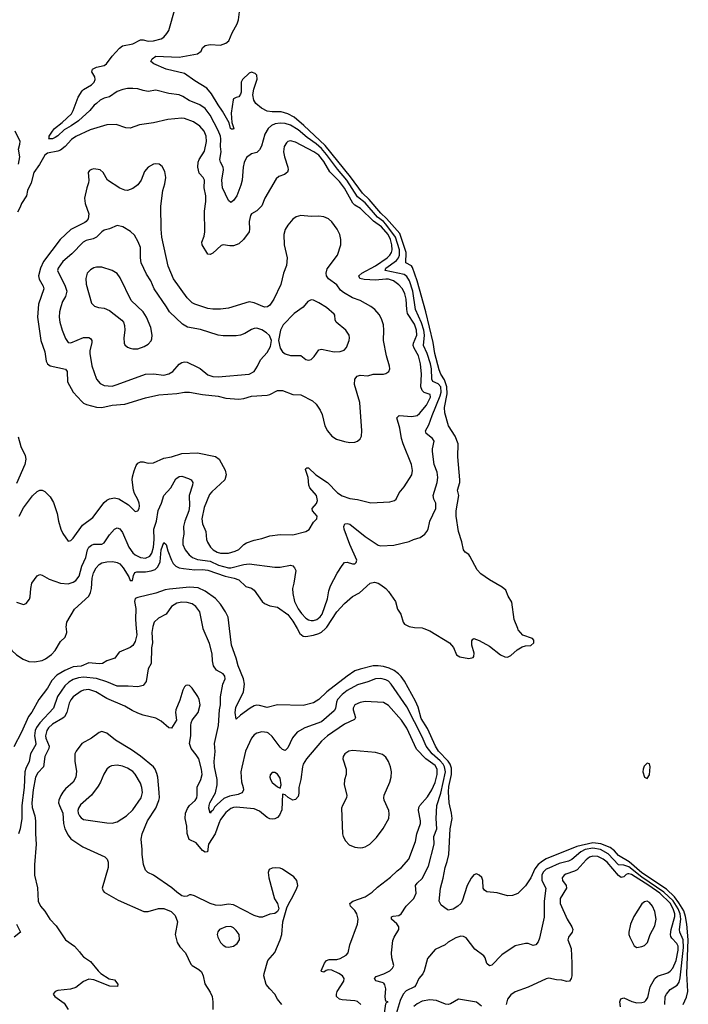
# Model space of a CAD drawing. Header units: inches. Extents: x 1473912 to 1647258, y 640388 to 773423.
# Tile 330 of 420: x 1561755 to 1566930, y 727090 to 734713. Entities that reach past the tile are written whole.
import ezdxf

# ---------------------------------------------------------------- set-up
doc = ezdxf.new("R2010")
doc.units = ezdxf.units.IN
doc.header["$MEASUREMENT"] = 0
doc.layers.add('B5762', color=7, linetype='Continuous')
doc.layers.add('B5763', color=7, linetype='Continuous')

msp = doc.modelspace()

# ---------------------------------------------------------------- linework, layer by layer
at = {"layer": 'B5762', "color": 5}
for points, elevation in [([(1561548.8, 730000), (1561565.5, 729990), (1561600.7, 729960.7), (1561630, 729930.6), (1561658.2, 729878.2), (1561694.9, 729830), (1561730, 729797.1), (1561783, 729763), (1561825.5, 729745.5), (1561870, 729741.5), (1561930, 729752.8), (1561955.3, 729764.7), (1562002.5, 729797.5), (1562028.7, 729830), (1562070, 729899.1), (1562107.3, 729932.7), (1562120.9, 729970), (1562117.2, 730000)], 640), ([(1562657.3, 730000), (1562661.8, 729950), (1562650, 729899.6), (1562630, 729868.4), (1562610, 729852.8), (1562524.6, 729815.4), (1562490.8, 729770), (1562430.3, 729749.7), (1562396, 729730), (1562370, 729727.1), (1562290, 729735), (1562230, 729707), (1562170, 729702.1), (1562146.9, 729693.1), (1562105.2, 729674.8), (1562042.7, 729637.3), (1562003.9, 729596.1), (1561970, 729538.8), (1561904.2, 729450), (1561850, 729353.3), (1561822.5, 729317.5), (1561770, 729198.4), (1561710, 729084.2)], 640), ([(1562782.8, 730000), (1562778.7, 729970), (1562782.5, 729890), (1562776.4, 729850), (1562771.6, 729730), (1562750, 729688.7), (1562734.3, 729590), (1562710, 729558.7), (1562670, 729547.6), (1562594.2, 729554.2), (1562510, 729553.7), (1562430, 729588.1), (1562350, 729612.2), (1562250, 729623.6), (1562210, 729618.6), (1562170, 729604.3), (1562135.9, 729584.1), (1562104.8, 729555.2), (1562046.9, 729473.1), (1562017.4, 729382.6), (1561910, 729269.9), (1561886, 729234), (1561876, 729210), (1561870.5, 729170), (1561881.2, 729110), (1561879.3, 729100.7), (1561839.1, 729030), (1561829.5, 728970), (1561803.3, 728916.7), (1561795.7, 728890), (1561789.4, 728770), (1561770.8, 728630), (1561771, 728530), (1561759.1, 728450), (1561745.7, 728410)], 660), ([(1564566, 726934), (1564590, 727094), (1564594.6, 727105.4), (1564606, 727110), (1564590, 727115.3), (1564586.5, 727126.5), (1564583.5, 727150), (1564589.1, 727210), (1564582, 727242), (1564573.3, 727253.3), (1564559.9, 727260.1), (1564511.5, 727271.5), (1564500.5, 727290), (1564514.3, 727305.7), (1564574.5, 727325.5), (1564619.6, 727350), (1564641.6, 727370), (1564649.6, 727390), (1564635.6, 727450), (1564633, 727490), (1564643.8, 727583.8), (1564652, 727610), (1564689.7, 727670), (1564689.7, 727690), (1564672.8, 727712.8), (1564631.6, 727750), (1564632.3, 727767.7), (1564646.3, 727773.7), (1564690, 727779.2), (1564708, 727790), (1564745.1, 727850), (1564805.4, 727910), (1564823.1, 727950), (1564819, 728010), (1564830.5, 728029.5), (1564870, 728065.7), (1564919.2, 728160.8), (1564963.5, 728330), (1564961, 728390), (1564984.1, 728450), (1564977.9, 728530), (1564982.4, 728630), (1565014.7, 728725.3), (1565050.7, 728890), (1565043.9, 728930), (1565033, 728950), (1565010, 728975.9), (1564947.9, 729030), (1564899.9, 729090), (1564870, 729160.2), (1564750, 729394.3), (1564630.5, 729570), (1564610, 729591.2), (1564590, 729603), (1564550, 729613.6), (1564510, 729610.5), (1564450, 729585.7), (1564370, 729564.1), (1564290, 729519.6), (1564250, 729488.6), (1564215.1, 729450), (1564206.2, 729430), (1564199.6, 729380.4), (1564190, 729362), (1564090, 729277.3), (1563963, 729230), (1563902.8, 729197.2), (1563865.7, 729154.3), (1563830, 729076.2), (1563810, 729054.5), (1563790, 729062), (1563770, 729082.3), (1563710, 729164.8), (1563680.5, 729190), (1563670, 729195.3), (1563630, 729199.3), (1563591.1, 729188.9), (1563570, 729175.4), (1563550, 729149.6), (1563502.2, 729050), (1563473.4, 728926.6), (1563467.8, 728890), (1563468.3, 728848.3), (1563472.6, 728812.6), (1563485.8, 728770), (1563487.4, 728750), (1563482.8, 728737.3), (1563473.4, 728726.6), (1563446.1, 728713.9), (1563378.7, 728701.3), (1563335.6, 728684.4), (1563282.5, 728637.5), (1563263.7, 728616.3), (1563250, 728589.7), (1563237.5, 728582.5), (1563230, 728569.7), (1563218, 728610), (1563220.6, 728630), (1563227.3, 728650), (1563271.3, 728728.7), (1563284.1, 728790), (1563283.4, 728830), (1563261.8, 728930), (1563260.8, 728970), (1563268.8, 729048.8), (1563262, 729110), (1563292.6, 729250), (1563302, 729370), (1563309.2, 729410), (1563309.9, 729470), (1563327.2, 729570), (1563344.5, 729610), (1563343.9, 729630), (1563329.8, 729649.8), (1563277.4, 729677.4), (1563256, 729710), (1563246.4, 729750), (1563244.6, 729804.6), (1563224.2, 729884.2), (1563176.2, 729996.2), (1563175.5, 730000)], 660), ([(1566889.8, 727090), (1566914.9, 727145.1), (1566925.6, 727190), (1566919.4, 727330), (1566929.6, 727589.6), (1566918.7, 727710), (1566907.2, 727770), (1566894, 727814), (1566857.3, 727877.3), (1566822.1, 727922.1), (1566760.6, 727980.6), (1566570, 728109.4), (1566472.7, 728192.7), (1566390, 728243.7), (1566358, 728278), (1566324.6, 728304.6), (1566253.8, 728333.8), (1566190, 728341.4), (1566067, 728313), (1565830, 728216.3), (1565800.5, 728199.4), (1565768.1, 728171.9), (1565741.1, 728138.9), (1565710, 728069.7), (1565670, 728007), (1565610, 727949.4), (1565570, 727933.2), (1565530, 727929.3), (1565450, 727953.6), (1565370, 727960.9), (1565353.4, 727973.4), (1565342.9, 727990), (1565339.6, 728050), (1565331.2, 728071.2), (1565310, 728089.4), (1565290, 728099.3), (1565270, 728092.3), (1565250, 728067.3), (1565218.5, 728010), (1565180.2, 727890), (1565168.9, 727870), (1565147, 727850), (1565110, 727827.7), (1565070, 727819), (1565063.2, 727823.2), (1565017.2, 727857.2), (1565002, 727890), (1565013, 727990), (1565033.2, 728066.8), (1565046.9, 728150), (1565063.4, 728196.6), (1565075.2, 728250), (1565087.2, 728450), (1565102.2, 728530), (1565098.1, 728570), (1565078.5, 728650), (1565074.4, 728734.4), (1565077.5, 728777.5), (1565097.6, 728870), (1565097.6, 728917.6), (1565086.3, 728950), (1565071.9, 728971.9), (1564997.1, 729050), (1564971.9, 729090), (1564910, 729226.4), (1564863.4, 729303.4), (1564838.2, 729390), (1564817.1, 729437.1), (1564732, 729592), (1564708, 729628), (1564687.4, 729650), (1564654.2, 729674.2), (1564613.3, 729693.3), (1564570, 729704.9), (1564530, 729710.6), (1564490, 729709.9), (1564390, 729686.2), (1564348.9, 729671.1), (1564289.2, 729630.8), (1564130.9, 729510), (1564070, 729450.6), (1564030, 729424.5), (1563950, 729404.8), (1563750, 729409.7), (1563670, 729387.1), (1563610, 729404.5), (1563590, 729405.8), (1563570, 729400.8), (1563537.9, 729382.1), (1563462.8, 729330), (1563430, 729298), (1563422, 729350), (1563427.2, 729387.2), (1563487.1, 729510), (1563496.2, 729570), (1563487.3, 729610), (1563444.9, 729710), (1563429.9, 729769.9), (1563395.3, 729870), (1563378.5, 730000)], 640), ([(1563901.4, 730000), (1563922.3, 729962.3), (1563950, 729940.1), (1563970, 729937.2), (1564030, 729948.5), (1564070, 729960.4), (1564090, 729971.2), (1564121.4, 730000)], 640), ([(1564883.3, 730000), (1564930, 729983), (1565080.7, 729890), (1565112.3, 729852.3), (1565135.9, 729795.9), (1565160.9, 729780.9), (1565231.8, 729768.2), (1565264, 729776), (1565270, 729782), (1565273.2, 729810), (1565254, 729870), (1565255.3, 729904.7), (1565262, 729918), (1565270, 729922), (1565310, 729906), (1565390, 729862), (1565475.6, 729795.6), (1565510, 729779.3), (1565530, 729778), (1565557.2, 729790), (1565604.9, 729835.1), (1565642.7, 729857.3), (1565670, 729866), (1565711.1, 729868.9), (1565733.6, 729890), (1565734.5, 729910), (1565723.2, 729923.2), (1565650, 729949.2), (1565613.2, 729990), (1565609.2, 730000)], 640), ([(1564395.6, 727090), (1564370, 727112.3), (1564350, 727117.6), (1564250, 727125.2), (1564230, 727130.8), (1564207.8, 727150), (1564205.8, 727170), (1564210.9, 727190), (1564264.5, 727270), (1564267, 727290), (1564254, 727310), (1564226, 727330), (1564170, 727354.5), (1564141.8, 727358.2), (1564127, 727353), (1564110, 727339), (1564090, 727343.5), (1564087.6, 727350), (1564114.6, 727410), (1564129.3, 727430.7), (1564150, 727436.4), (1564210, 727437.6), (1564234.2, 727445.8), (1564280.5, 727470), (1564297.4, 727490), (1564309.7, 727550.3), (1564368.4, 727710), (1564374.7, 727750), (1564364.4, 727790), (1564350, 727815.6), (1564316.2, 727850), (1564310, 727870.5), (1564332.3, 727890), (1564430, 727922.9), (1564482.4, 727957.6), (1564523.9, 727996.1), (1564625.8, 728074.2), (1564676, 728124), (1564711, 728150), (1564766.5, 728213.5), (1564817.3, 728350), (1564829.9, 728410), (1564857.8, 728490), (1564857.9, 728510), (1564842.6, 728590), (1564845, 728615), (1564850.7, 728630), (1564910, 728697.3), (1564945.8, 728750), (1564970, 728806.9), (1564987.1, 728870), (1564987.3, 728910), (1564970, 728939.9), (1564897.5, 728990), (1564825.4, 729065.4), (1564750, 729227.1), (1564709.9, 729289.9), (1564610, 729404.1), (1564570, 729426.6), (1564430, 729433.8), (1564390, 729427.1), (1564350, 729409.7), (1564336, 729384), (1564336, 729370), (1564355.2, 729310), (1564345.3, 729294.7), (1564270, 729259.9), (1564136.8, 729170), (1564091.8, 729128.2), (1563974.4, 728990), (1563950.2, 728950), (1563944.1, 728930), (1563931.7, 728830), (1563914.3, 728770), (1563915.2, 728724.8), (1563910, 728699.3), (1563890, 728676.3), (1563870, 728671.3), (1563832.1, 728692.1), (1563810, 728713.2), (1563790, 728718), (1563784.8, 728595.2), (1563764.8, 728555.2), (1563750, 728537.4), (1563730, 728526.2), (1563710, 728523.5), (1563690, 728527.1), (1563670, 728536), (1563610, 728584.6), (1563570, 728602.9), (1563430, 728617.4), (1563410, 728614.9), (1563390, 728606.1), (1563350, 728574.1), (1563310, 728520.6), (1563295.1, 728490), (1563268.3, 728410), (1563215.8, 728330), (1563208.2, 728271.8), (1563191.3, 728268.7), (1563170, 728281.6), (1563119.8, 728339.8), (1563067.6, 728367.6), (1563052.3, 728412.3), (1563047.5, 728470), (1563035.8, 728530), (1563038.3, 728570), (1563052.7, 728607.3), (1563069.9, 728630), (1563112.3, 728667.7), (1563125.2, 728690), (1563129.9, 728710), (1563127.6, 728772.4), (1563156.5, 728830), (1563166.3, 728870), (1563161.8, 728910), (1563141, 728990), (1563122.1, 729022.1), (1563082.2, 729070), (1563070.6, 729110), (1563078.5, 729170), (1563079, 729250), (1563083.1, 729270), (1563091, 729290), (1563137.1, 729350), (1563150.6, 729410), (1563144.2, 729450), (1563134.2, 729474.2), (1563090, 729539), (1563070, 729559), (1563050, 729562), (1563042, 729558), (1563030, 729548), (1563018, 729522), (1562995.5, 729444.5), (1562962.8, 729370), (1562960.2, 729350), (1562969.1, 729290), (1562930, 729227.8), (1562910, 729231.1), (1562850, 729281.5), (1562810, 729306.4), (1562710, 729328.9), (1562670, 729344.2), (1562624.8, 729364.8), (1562570, 729398.4), (1562430, 729458.5), (1562345.3, 729510), (1562290, 729526.7), (1562250, 729521.3), (1562230, 729513.6), (1562170.1, 729469.9), (1562151.4, 729448.6), (1562137.4, 729422.6), (1562119.6, 729350), (1562102.8, 729317.2), (1562090, 729305.3), (1562010, 729258.3), (1561978.1, 729230), (1561964.2, 729210), (1561955, 729170), (1561958.5, 729150), (1561982.9, 729090), (1561981.6, 729070), (1561949.5, 729010), (1561940.4, 728930), (1561896.2, 728883.7), (1561877.7, 728850), (1561859.9, 728750), (1561848.9, 728650), (1561852.8, 728612.8), (1561871.2, 728550), (1561876.4, 728510), (1561877.2, 728410), (1561883.5, 728330), (1561869.3, 728170), (1561870.3, 728090.3), (1561893, 727993), (1561897.8, 727890), (1561916.9, 727850), (1561950.6, 727810.6), (1561989.6, 727749.6), (1562038.7, 727698.7), (1562110.1, 727590.1), (1562179.6, 727539.6), (1562218, 727498), (1562230, 727478.5), (1562250, 727458.5), (1562302, 727422), (1562362.3, 727350), (1562384.2, 727330), (1562448.7, 727288.7), (1562490, 727279.2), (1562513.4, 727246.6), (1562511.9, 727228.1), (1562452.7, 727230), (1562330, 727280.6), (1562290, 727286.2), (1562250, 727266), (1562190, 727220.9), (1562147.2, 727207.2), (1562050, 727198.4), (1562030.4, 727189.6), (1562014, 727170), (1562027.7, 727150), (1562100.3, 727100.3), (1562131.4, 727051.4)], 680), ([(1563784.7, 727090), (1563750.7, 727130.7), (1563729.8, 727169.8), (1563689.8, 727209.8), (1563663.9, 727243.9), (1563645.6, 727310), (1563646, 727330), (1563676.2, 727430), (1563728.8, 727491.2), (1563771.2, 727590), (1563783, 727630), (1563791.9, 727728.1), (1563823.2, 727836.8), (1563837, 727870), (1563870, 727924.9), (1563901, 727990), (1563906.6, 728010), (1563900.5, 728050), (1563877.8, 728077.8), (1563790, 728137.4), (1563770, 728145.1), (1563731.9, 728148.1), (1563710, 728145.6), (1563685.5, 728134.5), (1563677.1, 728110), (1563682.6, 728070), (1563726.7, 727906.7), (1563750.8, 727870), (1563761, 727830), (1563750.7, 727809.3), (1563730, 727794), (1563690, 727789), (1563634.4, 727765.6), (1563610, 727765.4), (1563570, 727776.8), (1563410, 727859.3), (1563370, 727865), (1563310, 727855.3), (1563270, 727856.8), (1563230.5, 727870.5), (1563108.9, 727931.1), (1563082.9, 727937.1), (1563070, 727937), (1563050, 727926.6), (1563030, 727925.6), (1563010, 727931.3), (1562970, 727957.7), (1562932.1, 727992.1), (1562790, 728090.9), (1562748, 728110), (1562729.8, 728130), (1562713.7, 728173.7), (1562702.4, 728250), (1562703.5, 728290), (1562695, 728370), (1562702.6, 728410), (1562744.4, 728510), (1562809.9, 728610.1), (1562831.6, 728668.4), (1562836.1, 728690), (1562835.6, 728730), (1562823.4, 728850), (1562816.7, 728876.6), (1562804, 728910), (1562789.8, 728930), (1562690.3, 729010.3), (1562621, 729061), (1562495.9, 729135.9), (1562430, 729190.8), (1562390, 729201.7), (1562370, 729195.4), (1562310.1, 729149.9), (1562236, 729110), (1562191.2, 729050), (1562183, 729030), (1562180.9, 728970), (1562195.4, 728895.4), (1562189.5, 728850), (1562168.5, 728810), (1562110, 728758.4), (1562088.1, 728731.9), (1562072.3, 728707.7), (1562056.8, 728670), (1562056.3, 728650), (1562062, 728630), (1562088.3, 728570), (1562093.8, 728490), (1562103.9, 728450), (1562130, 728399.1), (1562151.9, 728371.9), (1562243, 728310), (1562413, 728233), (1562433.2, 728213.2), (1562440.9, 728190), (1562440.2, 728150), (1562394.4, 727990), (1562400.5, 727970), (1562410, 727959.1), (1562516.7, 727896.7), (1562716, 727810), (1562750, 727808), (1562830, 727831.1), (1562870, 727832.8), (1562928.6, 727808.6), (1562957.5, 727777.5), (1562976.3, 727730), (1562958.9, 727630), (1562973.7, 727570), (1562995.5, 727535.5), (1563037.4, 727490), (1563080.7, 727400.7), (1563090.4, 727390), (1563141, 727361), (1563161.1, 727341.1), (1563174.3, 727310), (1563187.6, 727250), (1563230, 727184.9), (1563244.7, 727150), (1563251.1, 727110), (1563250.2, 727050.2)], 720), ([(1566747.5, 727090), (1566749.8, 727150), (1566759.8, 727170), (1566790, 727205.6), (1566842.4, 727237.6), (1566857.8, 727262.2), (1566865.6, 727294.4), (1566893.2, 727530), (1566889.5, 727590), (1566863.4, 727650), (1566860.2, 727670), (1566870.5, 727749.5), (1566866.6, 727790), (1566851.8, 727830), (1566811.9, 727891.9), (1566739.9, 727959.9), (1566570, 728074.2), (1566470, 728154.1), (1566431.9, 728168.1), (1566390, 728171.1), (1566310, 728254.8), (1566250, 728288.8), (1566190, 728300), (1566132, 728288), (1566097.7, 728270), (1566029.1, 728210.9), (1566001.2, 728198.8), (1565930, 728180.1), (1565850, 728145.5), (1565830, 728136), (1565807.4, 728112.6), (1565797.2, 728090), (1565796.6, 728050), (1565825.8, 727990), (1565814.2, 727890), (1565815.3, 727764.7), (1565778.4, 727601.6), (1565766.8, 727573.2), (1565750, 727552), (1565730, 727547), (1565690, 727560.5), (1565670, 727560.5), (1565590, 727543), (1565487, 727473), (1565410, 727394), (1565390, 727389.6), (1565370, 727406.6), (1565357.6, 727450), (1565346.6, 727466.6), (1565276.9, 727516.9), (1565210, 727606), (1565190, 727615.1), (1565170, 727617), (1565130, 727605.6), (1565070, 727571.2), (1565047.8, 727552.2), (1564970, 727513.5), (1564910, 727444.5), (1564886.1, 727350), (1564874.1, 727325.9), (1564843.7, 727290), (1564821.7, 727238.3), (1564810, 727225.6), (1564744.9, 727195.1), (1564722.1, 727170), (1564700.1, 727119.9), (1564670, 727018)], 660), ([(1566404, 727070), (1566399.2, 727110), (1566407.2, 727132.8), (1566430, 727141), (1566492.5, 727112.5), (1566530, 727102.7), (1566570, 727103.3), (1566590, 727109.4), (1566601.3, 727118.7), (1566616.9, 727143.1), (1566634.7, 727225.3), (1566670.4, 727289.6), (1566692, 727308), (1566770, 727333.3), (1566790, 727346), (1566810, 727370.9), (1566836, 727430), (1566850, 727508.8), (1566850, 727539.6), (1566841.9, 727561.9), (1566801.4, 727601.4), (1566794.3, 727614.3), (1566792.2, 727630), (1566797.9, 727670), (1566825.7, 727770), (1566824.6, 727790), (1566813, 727830), (1566790, 727872.2), (1566708.7, 727950), (1566625.4, 728010), (1566490, 728095.3), (1566470, 728101.8), (1566460.4, 728099.6), (1566450, 728095.8), (1566430, 728076.5), (1566410, 728073.2), (1566390, 728087.5), (1566300.6, 728190), (1566270, 728214.1), (1566230, 728233.6), (1566190, 728237.9), (1566164.6, 728230), (1566140.1, 728210), (1566070, 728132.7), (1566050, 728120.9), (1565981.9, 728098.1), (1565967.8, 728090), (1565952.6, 728070), (1565955.8, 728050), (1565984.1, 728010), (1565986.2, 727990), (1565936.8, 727910), (1565936.8, 727870), (1565991.1, 727750), (1566028, 727690), (1566034.9, 727670), (1566031.5, 727650), (1566002.3, 727610), (1565998.3, 727590), (1566021.8, 727521.8), (1566027.8, 727410), (1566027.9, 727310), (1566023.1, 727290), (1566011.3, 727268.7), (1565990, 727266.6), (1565950, 727277.4), (1565910, 727280.4), (1565850, 727292.8), (1565830, 727288.3), (1565690, 727222), (1565590, 727188.1), (1565555.7, 727164.3), (1565530.6, 727129.4), (1565519.8, 727090)], 680), ([(1561730.2, 727710), (1561760.4, 727650), (1561712.9, 727610)], 660), ([(1565330, 727077.2), (1565290, 727107.1), (1565150, 727129.5), (1565090, 727095.1), (1565070, 727089.4), (1565050, 727092.3), (1564980.3, 727120.3), (1564930, 727126.2), (1564870, 727114.8), (1564830, 727094.8), (1564806.5, 727073.5)], 680)]:
    msp.add_lwpolyline(points, dxfattribs=dict(at, elevation=elevation))
for points, elevation in [([(1564330, 729055.2), (1564302.4, 729050), (1564270.3, 729030), (1564259.3, 729010), (1564255, 728990), (1564282, 728910), (1564280.5, 728870), (1564270, 728829.2), (1564266.6, 728790), (1564287.2, 728710), (1564283.6, 728690), (1564252.4, 728630), (1564246.5, 728610), (1564253.4, 728410), (1564258, 728390), (1564276.2, 728356.2), (1564305.5, 728325.5), (1564350, 728305.9), (1564390, 728301.5), (1564410, 728303.9), (1564430, 728310.2), (1564463.9, 728330), (1564517.5, 728382.5), (1564569.3, 728450.7), (1564611, 728529), (1564615.1, 728564.9), (1564611.1, 728590), (1564576.5, 728670), (1564572.8, 728690), (1564575.2, 728710), (1564620.6, 728810), (1564629.9, 728850), (1564632.2, 728890), (1564624.4, 728930), (1564609.8, 728970), (1564590, 729003), (1564563.4, 729023.4), (1564510, 729039.3)], 720), ([(1562510, 728941.7), (1562464.4, 728935.6), (1562450, 728929.6), (1562430, 728912), (1562407.3, 728872.7), (1562381.5, 728810), (1562361.4, 728778.6), (1562311.7, 728710), (1562224.5, 728635.5), (1562209.2, 728610), (1562206.2, 728590), (1562208.3, 728570), (1562216.9, 728550), (1562230, 728533.7), (1562250, 728522.3), (1562430, 728494.7), (1562470, 728494), (1562510, 728503.6), (1562581.3, 728550), (1562630, 728596.9), (1562694.2, 728690), (1562706.2, 728730), (1562701.1, 728770), (1562690, 728802.9), (1562650, 728871.1), (1562630, 728892.3), (1562590, 728918.5), (1562550, 728933.3)], 740), ([(1566610, 728957.5), (1566586.8, 728933.2), (1566579.3, 728910), (1566578.7, 728890), (1566590, 728849.1), (1566610, 728838), (1566630, 728867), (1566635.6, 728930), (1566630, 728952.8)], 640), ([(1563710, 728886), (1563693, 728867), (1563690.5, 728850), (1563695.5, 728830), (1563710, 728808), (1563750, 728774), (1563770, 728764.7), (1563779.5, 728790), (1563770, 728841.2), (1563750, 728871.3), (1563730, 728884.5)], 680), ([(1566610, 727888.6), (1566590, 727884.8), (1566570, 727867.1), (1566509.2, 727770), (1566482.3, 727710), (1566470.3, 727650), (1566470.3, 727630), (1566477.4, 727610), (1566510, 727542), (1566530.4, 727530.4), (1566570, 727536.9), (1566590, 727546.5), (1566614.8, 727570), (1566634.9, 727630), (1566670, 727696.9), (1566680.2, 727750), (1566670.6, 727809.4), (1566652.5, 727850), (1566630, 727878.2)], 720), ([(1563390, 727692.8), (1563350, 727689.8), (1563301.3, 727670), (1563287.3, 727652.7), (1563284.1, 727630), (1563289.5, 727609.5), (1563310, 727568.8), (1563330, 727547.2), (1563350, 727535.6), (1563370, 727531.8), (1563410, 727540.4), (1563438.7, 727561.3), (1563456.3, 727590), (1563452.6, 727630), (1563430, 727662.9), (1563410, 727682.4)], 740)]:
    msp.add_lwpolyline(points, close=True, dxfattribs=dict(at, elevation=elevation))
at = {"layer": 'B5763', "color": 5}
for points, elevation in [([(1565609.2, 730000), (1565581.2, 730070), (1565563.3, 730203.3), (1565536, 730250), (1565516.2, 730296.2), (1565490, 730319.3), (1565390, 730375.4), (1565322.9, 730422.9), (1565295, 730455), (1565239.5, 730559.5), (1565230, 730572), (1565202.7, 730590), (1565189.6, 730610), (1565176.9, 730670), (1565152.4, 730750), (1565131.9, 730870), (1565132.8, 730910), (1565153.6, 731030), (1565144.5, 731070), (1565160.3, 731130), (1565161.1, 731150), (1565146.2, 731330), (1565149.8, 731430), (1565124.7, 731490), (1565073.6, 731570), (1565045.7, 731670), (1565042.7, 731710), (1565062.3, 731817.7), (1565061.7, 731870), (1565043.8, 731923.8), (1565014.8, 731970), (1565002.3, 732002.3), (1564968.8, 732130), (1564954.8, 732214.8), (1564899.4, 732450), (1564831.6, 732691.6), (1564795.7, 732795.7), (1564786.2, 732806.2), (1564744.7, 732830), (1564747.3, 732910), (1564696.7, 733056.7), (1564594.2, 733174.2), (1564550, 733214.3), (1564460.3, 733320.3), (1564407.3, 733370), (1564316.1, 733496.1), (1564118.2, 733738.2), (1563954.2, 733894.2), (1563878.1, 733958.1), (1563830, 733984.3), (1563778.6, 733998.6), (1563710, 733998.6), (1563670, 734005.9), (1563626.7, 734026.7), (1563583.2, 734063.2), (1563566.6, 734090), (1563560.4, 734130), (1563566, 734174), (1563591.8, 734251.8), (1563590, 734282.9), (1563577.4, 734297.4), (1563550, 734305.6), (1563530, 734298.3), (1563480.6, 734250), (1563468, 734230), (1563468.2, 734151.8), (1563464.4, 734135.6), (1563450, 734114.5), (1563430, 734109.5), (1563410, 734099.5), (1563407, 734093), (1563390.9, 733990), (1563396.1, 733916.1), (1563411.5, 733870), (1563410, 733865.1), (1563394.9, 733865.1), (1563387.3, 733870), (1563375.1, 733915.1), (1563323.9, 734003.9), (1563290, 734052.6), (1563239.9, 734139.9), (1563202.2, 734182.2), (1563110, 734238.7), (1563030, 734295.3), (1562890, 734329.8), (1562794, 734370), (1562769.2, 734390), (1562779.3, 734410), (1562809.8, 734430.2), (1562990, 734423.2), (1563130.5, 734449.5), (1563158.7, 734470), (1563170, 734494), (1563190, 734512.4), (1563230, 734519.6), (1563310, 734515.3), (1563350, 734531.5), (1563374, 734550), (1563398.4, 734610), (1563438.1, 734681.9), (1563449, 734711), (1563478.7, 734961.3)], 640), ([(1561730, 730204.4), (1561785.2, 730185.2), (1561805.8, 730194.2), (1561830, 730226.8), (1561835.8, 730244.2), (1561840.4, 730310), (1561849.8, 730350.2), (1561890, 730407.7), (1561910, 730419.1), (1561930, 730412.7), (1561982.7, 730382.7), (1562072, 730352), (1562130, 730346.3), (1562170, 730357.8), (1562190, 730371), (1562214.4, 730405.6), (1562237.3, 730482.7), (1562266.5, 730550), (1562281.1, 730610), (1562291.3, 730628.7), (1562310, 730645.5), (1562330, 730652.7), (1562390, 730652.7), (1562410, 730664.1), (1562450, 730726), (1562490, 730767.7), (1562510, 730780.2), (1562530, 730770.2), (1562550, 730743.6), (1562599.5, 730630), (1562630, 730585.8), (1562650, 730569.1), (1562690, 730548.6), (1562730, 730545), (1562761.2, 730558.8), (1562777.9, 730582.1), (1562789.9, 730630), (1562795.7, 730690), (1562792.6, 730770), (1562813.3, 730830), (1562826.2, 730913.8), (1562851.9, 730970), (1562871.4, 731028.6), (1562924.2, 731090), (1562962.6, 731157.4), (1562990, 731176.5), (1563010, 731178.9), (1563062.1, 731162.1), (1563082.8, 731150), (1563094, 731130), (1563091.9, 731110), (1563067, 731030), (1563070.6, 730950), (1563064.2, 730910), (1563032.4, 730830), (1563022.7, 730790), (1563026.7, 730730), (1563018.3, 730690), (1563019, 730650), (1563035.9, 730610), (1563066.2, 730570), (1563092.4, 730550), (1563130, 730532.9), (1563230, 730521.8), (1563293.8, 730490), (1563370, 730469.7), (1563390, 730470.1), (1563490, 730496.1), (1563530, 730501.6), (1563730, 730474.3), (1563770, 730474.9), (1563850, 730489), (1563870, 730484.2), (1563883.1, 730470), (1563891, 730450), (1563877.1, 730350), (1563867.1, 730310), (1563868.1, 730270), (1563881, 730210), (1563910, 730151.1), (1563936.3, 730116.3), (1563970, 730080.2), (1563990, 730066.3), (1564010, 730061.2), (1564030, 730062.1), (1564053.5, 730070), (1564080.7, 730090), (1564095.9, 730110), (1564138.5, 730230), (1564148.6, 730291.4), (1564160.3, 730330), (1564212, 730428), (1564250, 730487.3), (1564270, 730510.4), (1564290, 730512.7), (1564330, 730499.5), (1564350, 730501.3), (1564359.6, 730510), (1564364, 730530), (1564310.6, 730650), (1564267.1, 730770), (1564264.5, 730790), (1564271.1, 730808.9), (1564290, 730813.8), (1564310, 730807.3), (1564430, 730712.2), (1564530, 730644.6), (1564550, 730639.5), (1564650, 730643.8), (1564770, 730673.4), (1564802, 730690), (1564855.2, 730704.8), (1564890.8, 730729.2), (1564906.3, 730750), (1564915.4, 730770), (1564928.5, 730830), (1564974.5, 730930), (1564975.1, 730970), (1564961.3, 731001.3), (1564955.5, 731030), (1564985.3, 731130), (1564990.7, 731170), (1564985.8, 731210), (1564963.5, 731270), (1564950.8, 731370), (1564949.8, 731390.2), (1564961.7, 731450), (1564949.7, 731470), (1564901.7, 731510), (1564894.5, 731530), (1564922.5, 731577.5), (1564946.5, 731650), (1565010, 731801.6), (1565017.1, 731830), (1565013.7, 731870), (1564993.8, 731893.8), (1564952.9, 731912.9), (1564944, 731930), (1564942.4, 732010), (1564935.6, 732050), (1564909.2, 732130), (1564879.9, 732190), (1564887.4, 732270), (1564883, 732310), (1564865.9, 732365.9), (1564818.8, 732470), (1564797.9, 732610), (1564771.4, 732690), (1564750, 732723.7), (1564730, 732739.7), (1564584.7, 732770), (1564589.9, 732790), (1564671.1, 732848.9), (1564686.6, 732870), (1564694.3, 732890), (1564694.9, 732930), (1564663.6, 733030), (1564590, 733130.9), (1564570, 733151.6), (1564524.8, 733184.8), (1564430, 733295.7), (1564370, 733340.3), (1564285.9, 733470), (1564214.8, 733554.8), (1564130, 733670.2), (1564090, 733716.8), (1564050, 733751.2), (1563980.1, 733800.1), (1563910, 733860.6), (1563850, 733896.2), (1563810, 733909.3), (1563770, 733912.9), (1563732.6, 733907.4), (1563705, 733895), (1563678.3, 733870), (1563652.8, 733827.2), (1563625.8, 733734.2), (1563610, 733704.5), (1563590, 733684.7), (1563550, 733674.7), (1563510, 733647), (1563493, 733607), (1563484, 733570), (1563475.7, 733470), (1563466.9, 733433.1), (1563436.5, 733350), (1563410, 733313.6), (1563390, 733298), (1563370, 733312.3), (1563324.4, 733410), (1563319.6, 733470), (1563331.8, 733550), (1563329.3, 733570), (1563308.9, 733610), (1563303.7, 733630), (1563315.3, 733690), (1563309.9, 733730.1), (1563312, 733790), (1563308.6, 733810), (1563290, 733854.8), (1563230, 733973.5), (1563190, 734024.8), (1563150, 734053.3), (1563067.4, 734087.4), (1563018.7, 734118.7), (1562990, 734130.9), (1562910, 734140.4), (1562810, 734166.3), (1562750, 734158), (1562710, 734163.5), (1562670, 734178), (1562630, 734181), (1562590, 734180.9), (1562552.4, 734172.4), (1562510, 734157), (1562450, 734116.2), (1562410, 734105.8), (1562377, 734090), (1562350, 734062.9), (1562330.3, 734050), (1562297, 734010), (1562210, 733930.7), (1562154.7, 733890), (1562098.9, 733861.1), (1562050, 733813.3), (1562030, 733799.7), (1562010, 733789.8), (1561978, 733790), (1561984, 733796), (1561984.5, 733810), (1562007.8, 733850), (1562025.1, 733870), (1562083.6, 733916.4), (1562155.1, 733984.9), (1562169.9, 734010), (1562207.2, 734112.8), (1562238.9, 734161.1), (1562248.4, 734171.6), (1562310, 734207.8), (1562330.7, 734230), (1562339.4, 734250), (1562337.4, 734270), (1562314.7, 734310), (1562318.4, 734330), (1562350, 734345.5), (1562410, 734358.9), (1562427.3, 734370), (1562469.7, 734430), (1562526.3, 734493.7), (1562549.8, 734510.2), (1562630, 734527.2), (1562690, 734556.3), (1562710, 734556.6), (1562750, 734546.6), (1562790, 734548.6), (1562850, 734565.2), (1562870, 734578.7), (1562894.7, 734605.3), (1562909.7, 734630), (1562957.1, 734802.9)], 660), ([(1561751.6, 730870), (1561785.1, 730934.9), (1561853.1, 731026.9), (1561890, 731060.7), (1561910, 731070.7), (1561930, 731070.8), (1561950, 731061), (1561970, 731041), (1561990, 731018.8), (1562015.8, 730975.8), (1562045.3, 730890), (1562054.6, 730830), (1562073.7, 730770), (1562090, 730734), (1562130, 730674.8), (1562150, 730680.7), (1562170, 730698), (1562240.8, 730799.2), (1562320, 730860), (1562410, 730976), (1562430, 730994), (1562450, 731004), (1562490, 731011.7), (1562522.6, 731002.6), (1562597.3, 730957.3), (1562650, 730904.9), (1562670, 730910.8), (1562679.6, 730930), (1562682.9, 730950), (1562679.6, 730970), (1562670, 730999), (1562644, 731044), (1562634.7, 731070), (1562624.7, 731150), (1562626.9, 731173.1), (1562640.6, 731219.4), (1562657.5, 731262.5), (1562670, 731279.3), (1562690, 731290.3), (1562710, 731290.3), (1562750, 731280.7), (1562790, 731283.2), (1562870, 731317.4), (1562930, 731328.8), (1563010, 731354.2), (1563130, 731360.9), (1563270, 731331.1), (1563298.9, 731310), (1563346.6, 731226.6), (1563352.8, 731190), (1563342, 731150), (1563241, 731059), (1563223.4, 731036.6), (1563183.5, 730936.5), (1563165, 730850), (1563170.1, 730810.1), (1563196.8, 730750), (1563199.7, 730690), (1563207.5, 730667.5), (1563232.4, 730630), (1563253.6, 730610), (1563284, 730590), (1563310, 730582.5), (1563370, 730582.2), (1563422.6, 730597.4), (1563450, 730612), (1563490, 730650.2), (1563510, 730662.2), (1563570, 730683.8), (1563630, 730696.6), (1563690, 730716.8), (1563770, 730728.3), (1563870, 730724.9), (1563970, 730750.3), (1563994.3, 730765.7), (1564030, 730824), (1564053.6, 730850), (1564057.4, 730870), (1564021.3, 730910), (1564018.9, 730930), (1564052.7, 730967.3), (1564061, 730990), (1564051.3, 731030), (1564000.8, 731090), (1563991.7, 731110), (1563987.6, 731170), (1563967.2, 731230), (1563970, 731239.1), (1563977.6, 731242.4), (1563990, 731244.2), (1564048.2, 731188.2), (1564136.4, 731130), (1564214.9, 731050), (1564250, 731027.7), (1564310, 731007.3), (1564370, 730998.5), (1564473.3, 730973.3), (1564618.6, 730981.4), (1564655.3, 730990), (1564670, 731001), (1564692, 731050), (1564730, 731096.3), (1564789.6, 731190), (1564795.8, 731224.2), (1564787.4, 731270), (1564721.8, 731430), (1564709.9, 731470), (1564697.6, 731550), (1564673.5, 731630), (1564691.9, 731648.1), (1564790, 731640.1), (1564830, 731648.6), (1564850, 731663.8), (1564903.4, 731730), (1564933.3, 731790), (1564931.1, 731811.1), (1564886.4, 731826.4), (1564870, 731842.8), (1564860.6, 731870), (1564863.7, 731970), (1564857.5, 732050), (1564842, 732110), (1564806.9, 732170), (1564799.9, 732190), (1564801.8, 732210), (1564828.3, 732270), (1564827, 732310), (1564810, 732356.1), (1564757.5, 732437.5), (1564750.6, 732470), (1564745.3, 732550), (1564736.5, 732590), (1564716.7, 732630), (1564690, 732659.9), (1564647, 732690), (1564610, 732703.6), (1564590, 732705.3), (1564510, 732695.6), (1564421.1, 732701.1), (1564386.3, 732710), (1564379.8, 732730), (1564402.5, 732750), (1564510, 732808.3), (1564599.9, 732870), (1564620.9, 732890), (1564633.1, 732910), (1564638, 732930), (1564636.1, 732970), (1564625.7, 733010), (1564605.6, 733050), (1564556, 733110), (1564492.7, 733152.7), (1564393.1, 733250), (1564350, 733276), (1564332.7, 733292.7), (1564270, 733407.6), (1564230, 733459.4), (1564156.2, 733536.2), (1564110, 733614.6), (1564070, 733663.6), (1564031.5, 733690), (1563890, 733765.5), (1563850, 733774.9), (1563830.1, 733769.9), (1563819.6, 733760.3), (1563802.7, 733730), (1563797.9, 733690), (1563804.4, 733650), (1563829.2, 733570), (1563832.9, 733550), (1563828.1, 733531.9), (1563805, 733515), (1563761.4, 733498.6), (1563740, 733480), (1563651.4, 733330), (1563628.3, 733271.7), (1563590, 733233.6), (1563550.3, 733209.7), (1563542.2, 733197.8), (1563530.2, 733150), (1563534.9, 733090), (1563530.2, 733069.8), (1563488.2, 733010), (1563450, 732977.3), (1563410, 732963.2), (1563382.5, 732962.5), (1563330, 732971.1), (1563314.2, 732965.8), (1563250, 732906), (1563230, 732894), (1563210, 732898.7), (1563167, 732970), (1563165.3, 732990), (1563183.4, 733036.6), (1563189, 733070), (1563184.8, 733230), (1563195.6, 733304.4), (1563196.1, 733350), (1563182, 733410), (1563184.7, 733470), (1563174.3, 733490), (1563144.7, 733524.7), (1563133.9, 733570), (1563136.5, 733610), (1563143.9, 733630), (1563185, 733695), (1563199.9, 733770), (1563198.9, 733810), (1563183.2, 733850), (1563149.6, 733889.6), (1563100.9, 733920.9), (1563030, 733948.5), (1563010, 733950.5), (1562900.7, 733939.3), (1562790, 733914.8), (1562681.5, 733898.5), (1562610, 733873.7), (1562575.8, 733875.8), (1562502.2, 733902.3), (1562430, 733898.7), (1562300.6, 733859.4), (1562190, 733808.1), (1562155.8, 733784.2), (1562107, 733730), (1562070, 733702.7), (1562050, 733694.5), (1561970, 733679.6), (1561950, 733665.4), (1561909.1, 733590.9), (1561864.5, 733530), (1561843.9, 733450), (1561815.1, 733390), (1561807.8, 733350), (1561769, 733291), (1561759, 733261), (1561737.7, 733222.3)], 680), ([(1561745.7, 733594.3), (1561757.2, 733650), (1561745.7, 733710), (1561757.2, 733750), (1561758, 733770), (1561719.5, 733850)], 680), ([(1561742.7, 731482.7), (1561764.2, 731410), (1561798.4, 731338.4), (1561803.2, 731310), (1561794, 731270), (1561730, 731122.7)], 680), ([(1562117.2, 730000), (1562116, 730010), (1562119.3, 730050), (1562178.4, 730150), (1562290, 730250.4), (1562302.3, 730277.7), (1562309.9, 730310.1), (1562315.4, 730390), (1562327.2, 730430), (1562347.7, 730470), (1562370, 730495.2), (1562390, 730507.6), (1562430, 730514.9), (1562477.2, 730517.2), (1562510, 730511.8), (1562530, 730499.5), (1562556.5, 730470), (1562599.4, 730399.4), (1562610, 730370.8), (1562628.9, 730371.1), (1562635.1, 730410), (1562646.3, 730433.7), (1562661.4, 730438.6), (1562730, 730439.1), (1562773, 730447), (1562802.8, 730457.2), (1562823.9, 730476.1), (1562842.9, 730517.1), (1562850.7, 730610), (1562870, 730664.4), (1562890, 730651), (1562902, 730602), (1562929.6, 730529.6), (1562943.1, 730503.1), (1562963.1, 730483.1), (1562990, 730470.1), (1563023.3, 730463.3), (1563110, 730453.5), (1563170, 730456), (1563210, 730451.9), (1563344.9, 730404.9), (1563414.4, 730390), (1563450, 730377.6), (1563504.6, 730324.6), (1563550, 730311.3), (1563570, 730296.5), (1563632.3, 730210), (1563650, 730194), (1563690, 730175.3), (1563750, 730164.4), (1563830, 730107.8), (1563870, 730056.5), (1563901.4, 730000)], 640), ([(1563378.5, 730000), (1563367.3, 730087.3), (1563347.7, 730127.7), (1563308.6, 730188.6), (1563271.1, 730231.1), (1563189.4, 730289.4), (1563135.4, 730315.4), (1563070, 730320.1), (1562915.1, 730304.9), (1562881.9, 730298.1), (1562810, 730273.2), (1562670, 730241), (1562650, 730232.1), (1562644, 730210), (1562654, 730154), (1562651, 730070), (1562657.3, 730000)], 640), ([(1564121.4, 730000), (1564131.1, 730008.9), (1564210, 730128.6), (1564270, 730192.9), (1564330, 730247.9), (1564384.9, 730275.1), (1564467.8, 730350), (1564502.3, 730357.7), (1564530, 730350.8), (1564550, 730339.1), (1564590, 730308.9), (1564610, 730285.1), (1564663.4, 730210), (1564679.7, 730150), (1564704.5, 730110), (1564722.3, 730050), (1564733.7, 730033.7), (1564770, 730016.5), (1564811.7, 730008.3), (1564870, 730004.9), (1564883.3, 730000)], 640), ([(1563175.5, 730000), (1563149.8, 730130), (1563119.1, 730170), (1563090, 730189.8), (1563050, 730201.1), (1563010, 730203.7), (1562970, 730196.2), (1562930.3, 730170), (1562890, 730111.1), (1562830, 730079.8), (1562796.5, 730050), (1562784.9, 730015.1), (1562782.8, 730000)], 660)]:
    msp.add_lwpolyline(points, dxfattribs=dict(at, elevation=elevation))
for points, elevation in [([(1562810, 733596.9), (1562790, 733593.7), (1562750, 733571.1), (1562721.7, 733538.3), (1562694.9, 733470), (1562670, 733434.5), (1562630, 733406.6), (1562590, 733389.7), (1562570, 733392.8), (1562530, 733409.8), (1562435.6, 733470), (1562402, 733530), (1562376.9, 733550), (1562330, 733557.4), (1562310, 733554), (1562295.2, 733544.8), (1562285.8, 733530), (1562290.2, 733470), (1562287.3, 733450), (1562274, 733410), (1562257.6, 733330), (1562261.1, 733290), (1562289.3, 733210), (1562284.7, 733170), (1562270.2, 733150), (1562258.3, 733141.7), (1562151.9, 733088.1), (1562067.8, 733012.2), (1561939.1, 732840.9), (1561915.9, 732790), (1561901.7, 732730), (1561904.6, 732704.6), (1561936.9, 732650), (1561941.2, 732630), (1561899.7, 732510), (1561892.3, 732410), (1561919.1, 732230), (1561950, 732142.8), (1561960.6, 732070), (1561970, 732047.6), (1561990, 732032.2), (1562110, 732008.4), (1562123.1, 731990), (1562125.7, 731910), (1562168.2, 731828.2), (1562235.9, 731755.9), (1562250, 731743.7), (1562273, 731733), (1562350, 731713.4), (1562390, 731711.1), (1562470, 731729.3), (1562570, 731737.4), (1562730, 731786.3), (1562830.7, 731809.3), (1562970, 731820.2), (1563030, 731830.2), (1563070, 731829.2), (1563171.2, 731811.2), (1563290, 731798.6), (1563350, 731784.2), (1563450, 731775.2), (1563490, 731780.9), (1563550, 731798.9), (1563670, 731806.7), (1563690, 731812.2), (1563750, 731842.4), (1563790, 731841.7), (1563870, 731810.3), (1563930, 731808.4), (1564022.3, 731762.3), (1564050, 731737.4), (1564081.5, 731690), (1564095.2, 731655.2), (1564116.6, 731570), (1564137.5, 731530), (1564170, 731487.7), (1564206.4, 731466.4), (1564270, 731446.3), (1564310, 731439.3), (1564350, 731442.4), (1564369.8, 731450.2), (1564390.8, 731469.2), (1564399.3, 731490), (1564402.2, 731530), (1564386.3, 731750), (1564347.3, 731890), (1564349.4, 731930.6), (1564367.3, 731952.7), (1564390, 731960.2), (1564450, 731957.1), (1564490, 731968.4), (1564570, 731968), (1564590, 731973.4), (1564612.6, 731990), (1564618.7, 732010), (1564617.4, 732030), (1564595, 732110), (1564569.8, 732230), (1564573.6, 732310), (1564569.8, 732349.8), (1564555.9, 732395.9), (1564537.2, 732430), (1564503.1, 732470), (1564473.8, 732493.8), (1564390, 732538), (1564330, 732560.7), (1564260.3, 732600.3), (1564238.8, 732618.8), (1564210, 732659.3), (1564145.9, 732705.9), (1564129.9, 732729.9), (1564126.4, 732750), (1564136, 732784), (1564213.7, 732890), (1564240.4, 732970), (1564240.9, 733010), (1564233.8, 733050), (1564213.1, 733090), (1564170, 733146.9), (1564144.2, 733170), (1564107.7, 733187.7), (1564070, 733191.8), (1564010, 733188.7), (1563930, 733196.1), (1563894.2, 733185.8), (1563870, 733169.8), (1563830, 733122.8), (1563810.1, 733089.9), (1563799.3, 733050), (1563802.6, 732970), (1563825.1, 732870), (1563818.8, 732810), (1563797.8, 732750), (1563776.5, 732663.5), (1563721.5, 732550), (1563690, 732501.7), (1563674, 732490), (1563650, 732487.4), (1563570, 732521), (1563530, 732528.6), (1563370, 732479.8), (1563308.1, 732471.9), (1563250, 732471.6), (1563210, 732477.4), (1563110, 732511), (1563090, 732521.7), (1563050, 732559.2), (1562945.8, 732705.8), (1562905.1, 732805.1), (1562856.1, 733030), (1562848.9, 733090), (1562847.6, 733270), (1562863.2, 733390), (1562878.7, 733441.3), (1562886, 733490), (1562878.1, 733538.1), (1562857.5, 733577.5), (1562833.9, 733593.9)], 720), ([(1562510, 733118.7), (1562450, 733093), (1562410, 733082.4), (1562390, 733071.3), (1562350, 733029.8), (1562323.1, 733016.9), (1562270, 733002.6), (1562246.7, 732990), (1562159.2, 732900.8), (1562090, 732841.1), (1562052.8, 732790), (1562048.3, 732770), (1562107.9, 732650), (1562119.1, 732610), (1562110.9, 732570), (1562087, 732530), (1562073.4, 732490), (1562063.2, 732450), (1562060.5, 732410), (1562066.2, 732370), (1562082.7, 732310), (1562110, 732245.5), (1562130, 732214.4), (1562150, 732211.7), (1562250, 732253.4), (1562290, 732252.4), (1562304.4, 732244.4), (1562314.6, 732230), (1562313.9, 732213.9), (1562296.8, 732150), (1562297.1, 732130), (1562314, 732034), (1562350, 731930.5), (1562376.7, 731896.7), (1562410, 731880.8), (1562470, 731876.2), (1562510, 731889.2), (1562730, 731968.6), (1562790, 731971.8), (1562870, 731962), (1562909.8, 731970.2), (1562941.3, 731990), (1562990, 732046.7), (1563010, 732058.9), (1563030, 732063.1), (1563050, 732061.1), (1563130, 732022.8), (1563151.4, 732011.4), (1563210, 731964.5), (1563250, 731950.2), (1563290, 731947.4), (1563530.5, 731969.5), (1563570, 731990.3), (1563596, 732030), (1563619.5, 732080.5), (1563670, 732137.1), (1563696.3, 732183.7), (1563704.7, 732230), (1563687.5, 732267.5), (1563664, 732290), (1563630, 732311.7), (1563590, 732324.5), (1563570, 732323.1), (1563550, 732315.3), (1563497.4, 732282.6), (1563462.8, 732270), (1563430, 732265.3), (1563330, 732264.4), (1563290, 732270.8), (1563153.9, 732313.9), (1563053.6, 732333.6), (1563015, 732355), (1562914.2, 732450), (1562891.2, 732491.2), (1562795.3, 732630), (1562769.8, 732690), (1562736.2, 732743.8), (1562696.1, 732830), (1562690.9, 732870), (1562690.6, 732950.6), (1562673.2, 732993.2), (1562644.2, 733044.2), (1562613.7, 733073.7), (1562553.2, 733110)], 740), ([(1562350, 732797.7), (1562329.2, 732790.8), (1562304.2, 732775.8), (1562278.4, 732750), (1562267.9, 732710), (1562270, 732666), (1562310, 732517.3), (1562334.4, 732494.4), (1562365.4, 732485.4), (1562410, 732480.3), (1562450, 732461.7), (1562546.2, 732386.2), (1562558, 732370), (1562565.2, 732345.2), (1562568.2, 732310), (1562560.2, 732250), (1562564.4, 732210), (1562570, 732196.3), (1562590, 732178.4), (1562610.3, 732170.3), (1562630, 732164.9), (1562670, 732166), (1562717.3, 732182.7), (1562750, 732202), (1562772.2, 732227.8), (1562777.1, 732242.9), (1562779.7, 732270), (1562769.6, 732330), (1562735.8, 732410), (1562709.6, 732450), (1562619.1, 732539.1), (1562533.4, 732713.4), (1562508.9, 732748.9), (1562470, 732771.2), (1562390, 732795.8)], 760), ([(1564010, 732544.2), (1563985.5, 732530), (1563950, 732486.6), (1563880.4, 732439.6), (1563794.3, 732350), (1563772.6, 732310), (1563758.3, 732230), (1563772, 732170), (1563790, 732142.4), (1563810, 732124.9), (1563850, 732112.3), (1563930, 732112.2), (1563970, 732083.1), (1563990, 732076), (1564010, 732081.1), (1564034.4, 732105.6), (1564070, 732157.2), (1564090, 732162.8), (1564190, 732142.8), (1564235, 732144.9), (1564265.9, 732154.1), (1564284.2, 732175.8), (1564305.1, 732230), (1564307.3, 732250), (1564304.5, 732270), (1564279.6, 732310), (1564205.1, 732370), (1564197, 732390), (1564194.8, 732425.2), (1564190, 732434), (1564130, 732484.7), (1564070, 732522), (1564030, 732540.5)], 740)]:
    msp.add_lwpolyline(points, close=True, dxfattribs=dict(at, elevation=elevation))

doc.saveas('drawing.dxf')
